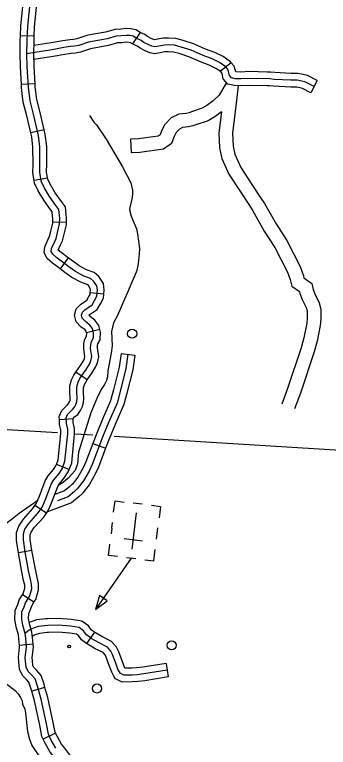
# Model space of a CAD drawing. Extents: x 653372 to 905732, y 627442 to 787275.
# Drawn here: x 897382 to 900796, y 683033 to 691020 of the extents above; entities that cross this region are included whole.
import ezdxf

# ---------------------------------------------------------------- set-up
doc = ezdxf.new("R2010")
doc.units = 0
for name, color, linetype in [('Level 32', 7, 'Continuous'), ('Level 35', 7, 'Continuous'), ('Level 45', 7, 'Continuous'), ('Level 46', 7, 'Continuous'), ('Level 5', 7, 'Continuous'), ('Level 56', 7, 'Continuous'), ('Level 57', 7, 'Continuous')]:
    doc.layers.add(name, color=color, linetype=linetype)

msp = doc.modelspace()

# ---------------------------------------------------------------- linework, layer by layer
at = {"layer": 'Level 32'}
for p, q in [((897594.7, 690784.4), (897445.5, 690790.3)), ((897604.6, 690266.4), (897455.5, 690257.7)), ((897703.5, 689764.1), (897557.9, 689730.5)), ((897740.6, 689236), (897593, 689213.1)), ((897946.3, 688753.4), (897797, 688757.2)), ((897964.4, 688368.8), (897875.5, 688248.8)), ((898352.3, 687970.9), (898203.8, 687987.2)), ((898309.4, 687587.3), (898164.2, 687552.6)), ((898172.8, 687040), (898049.2, 687123.9)), ((898017.6, 686612.2), (897868.5, 686603.7)), ((897975.3, 686063), (897835.9, 686116.8)), ((897726.7, 685586), (897602.6, 685669)), ((897569.8, 685177.6), (897422.2, 685154.8)), ((897592, 684615.4), (897465.4, 684694.6)), ((897582.7, 684156.5), (897433.9, 684143.3)), ((897711.9, 683685.9), (897568.4, 683644.6)), ((897828.1, 683185.7), (897692.6, 683122.8))]:
    msp.add_line(p, q, dxfattribs=at)
for points in [[(897445.5, 690790.3), (897449.8, 690897.8), (897488.8, 691286.8), (897487.3, 691305)], [(898252.1, 687903.6), (898274.8, 687949.2), (898282, 688014.9), (898277.1, 688062.3), (898241.2, 688115), (898208.3, 688144.4), (898133.4, 688170.6), (898044, 688219.5), (897971.6, 688270.6), (897839.1, 688368.8), (897795.7, 688407.4), (897780.7, 688437.2), (897783.2, 688470.1), (897813.7, 688540.5), (897832.7, 688579.2), (897849.6, 688643.4), (897871.2, 688738.4), (897872.8, 688800.8), (897868.4, 688831.1), (897861.4, 688897.2), (897830.6, 688940.9), (897761.3, 689037.9), (897703.6, 689135.7), (897669.9, 689204.4), (897654.9, 689301), (897657.5, 689390.1), (897655.8, 689578.9), (897641.5, 689700.5), (897587.7, 689933.6), (897549.2, 690080.8), (897532, 690227.4), (897518.8, 690454.5), (897515.6, 690591.8), (897518, 690734.2), (897524.3, 690892.6), (897563.7, 691286)], [(897594.7, 690784.4), (897598.8, 690887.4), (897638.7, 691285.3), (897636.2, 691316.9)], [(897455.5, 690257.7), (897444.2, 690451.5), (897440.9, 690591.5), (897443.3, 690736.3), (897445.5, 690790.3)], [(897604.6, 690266.4), (897593.4, 690457.5), (897590.3, 690592), (897592.6, 690732.1), (897594.7, 690784.4)], [(897557.9, 689730.5), (897515.1, 689915.8), (897475.6, 690067), (897457.6, 690220.9), (897455.5, 690257.7)], [(897703.5, 689764.1), (897660.2, 689951.5), (897622.7, 690094.7), (897606.4, 690233.9), (897604.6, 690266.4)], [(897593, 689213.1), (897580.1, 689296.3), (897582.8, 689390.8), (897581.2, 689574.2), (897567.8, 689687.7), (897557.9, 689730.5)], [(897740.6, 689236), (897729.8, 689305.7), (897732.2, 689389.4), (897730.4, 689583.6), (897715.2, 689713.3), (897703.5, 689764.1)], [(897797, 688757.2), (897798, 688796.4), (897794.3, 688821.8), (897789.2, 688870), (897769.7, 688897.6), (897698.6, 688997.1), (897637.8, 689100.3), (897597.9, 689181.7), (897593, 689213.1)], [(897946.3, 688753.4), (897947.6, 688805.3), (897942.5, 688840.4), (897933.6, 688924.4), (897891.5, 688984.1), (897824, 689078.6), (897769.4, 689171.2), (897742, 689227.1), (897740.6, 689236)], [(897875.5, 688248.8), (897791.9, 688310.8), (897735.4, 688361.1), (897704.6, 688422.2), (897709.8, 688488.4), (897745.9, 688571.8), (897762.3, 688605.4), (897777.1, 688661.2), (897796.7, 688747.7), (897797, 688757.2)], [(897964.4, 688368.8), (897886.2, 688426.8), (897857.1, 688452.7), (897881.6, 688509.2), (897903, 688553), (897922.2, 688625.6), (897945.7, 688729.1), (897946.3, 688753.4)], [(898352.3, 687970.9), (898357.1, 688014.7), (898349.5, 688088.7), (898297.8, 688164.6), (898246.9, 688210), (898163.8, 688239.1), (898083.5, 688283), (898015.3, 688331.1), (897964.4, 688368.8)], [(898203.8, 687987.2), (898206.9, 688015.2), (898204.8, 688035.9), (898184.7, 688065.4), (898169.6, 688078.9), (898102.9, 688102.2), (898004.4, 688156.1), (897927.8, 688210.1), (897875.5, 688248.8)], [(898164.2, 687552.6), (898161, 687566.1), (898148.3, 687582.7), (898102.8, 687617.3), (898051.1, 687672.1), (898031.9, 687743.4), (898051.7, 687814.4), (898098, 687861), (898168.3, 687908.7), (898186.4, 687939.3), (898202, 687970.6), (898203.8, 687987.2)], [(897510.6, 684124.2), (897501.8, 684223.8), (897495.4, 684272.6), (897470.7, 684362.9), (897459.1, 684431.4), (897461.3, 684509.2), (897484.7, 684563), (897499.6, 684608.6), (897542, 684676.3), (897567.8, 684760.2), (897565.6, 684809.1), (897552.8, 684867.2), (897533.8, 684960.5), (897496.2, 685164.4), (897476.4, 685293.1), (897476.6, 685361.9), (897494.3, 685411.9), (897535.9, 685474), (897638.7, 685588.7), (897680.3, 685650.9), (897699.6, 685692), (897721, 685743.7), (897783.3, 685907.6), (897807.1, 685949.9), (897865.4, 686017.4), (897897.4, 686068.5), (897929, 686150.6), (897960.1, 686451), (897959.8, 686500.9), (897945.6, 686563.6), (897942, 686626.1), (897958.2, 686662.2), (897982.1, 686688.2), (898013.1, 686714), (898033.5, 686741.9), (898046.8, 686770.1), (898058.4, 686803.6), (898061.3, 686840.9), (898057.6, 686899.8), (898057.7, 686963.7), (898071.6, 687013.2), (898090.5, 687051.7), (898159.3, 687153.1), (898196.5, 687210.8), (898211.8, 687247.7), (898222, 687292), (898208.6, 687381.4), (898209.7, 687422.4), (898217.9, 687457.4), (898238.6, 687496), (898241.1, 687552), (898230, 687598.7), (898201.7, 687636), (898152.9, 687673), (898118.3, 687709.7), (898109.3, 687743), (898118.4, 687775.6), (898145.9, 687803.3), (898224, 687856.3), (898252.1, 687903.6)], [(898309.4, 687587.3), (898298.9, 687631.3), (898255, 687689.3), (898202.9, 687728.8), (898190.4, 687742.1), (898193.8, 687745.6), (898279.7, 687803.8), (898317.7, 687867.9), (898347.5, 687927.9), (898352.3, 687970.9)], [(898172.8, 687040), (898221.5, 687111.8), (898262.9, 687175.9), (898283.2, 687224.9), (898298, 687289.1), (898283.4, 687386), (898284.2, 687412.8), (898288.4, 687430.8), (898312.4, 687475.7), (898316.1, 687559.2), (898309.4, 687587.3)], [(898049.2, 687123.9), (898097, 687194.3), (898130.1, 687245.6), (898140.5, 687270.5), (898146.1, 687294.9), (898133.7, 687376.9), (898135.3, 687432), (898147.4, 687483.9), (898164.7, 687516.3), (898166, 687544.9), (898164.2, 687552.6)], [(897868.5, 686603.7), (897866.4, 686640), (897895, 686703.7), (897930.5, 686742.4), (897958.2, 686765.5), (897969, 686780.2), (897977.5, 686798.3), (897984.7, 686818.9), (897986.4, 686841.4), (897982.9, 686897.5), (897983, 686974), (898001.5, 687039.9), (898025.8, 687089.3), (898049.2, 687123.9)], [(898017.6, 686612.1), (898021.4, 686620.6), (898033.7, 686634), (898068, 686662.5), (898098, 686703.6), (898116, 686741.8), (898132.1, 686788.2), (898136.1, 686840.4), (898132.3, 686902), (898132.3, 686953.4), (898141.6, 686986.4), (898155.2, 687014.1), (898172.8, 687040)], [(897835.9, 686116.8), (897855.8, 686168.1), (897885.4, 686454.6), (897885.2, 686492.3), (897871.4, 686553.2), (897868.5, 686603.7)], [(897975.3, 686063), (898002.3, 686133), (898034.8, 686447.4), (898034.4, 686509.5), (898019.8, 686574.1), (898017.6, 686612.2)], [(897602.6, 685669), (897615.1, 685687.8), (897631.2, 685722.2), (897651.5, 685771.3), (897715.5, 685939.3), (897745.7, 685993), (897805.1, 686061.9), (897830.3, 686102.1), (897835.9, 686116.8)], [(897726.7, 685586), (897745.5, 685614.1), (897767.9, 685661.8), (897790.4, 685716.2), (897851.1, 685875.8), (897868.6, 685906.8), (897925.7, 685972.9), (897964.5, 686035), (897975.3, 686063)], [(897422.2, 685154.8), (897401.7, 685287.4), (897401.9, 685374.8), (897427, 685445.6), (897476.7, 685519.9), (897579.6, 685634.6), (897602.6, 685669)], [(897569.8, 685177.6), (897551.1, 685298.7), (897551.2, 685348.9), (897561.5, 685378.1), (897595, 685428.1), (897697.8, 685542.8), (897726.7, 685586)], [(897592, 684615.4), (897610.5, 684644.9), (897643, 684750.6), (897639.9, 684818.9), (897625.8, 684882.7), (897607.1, 684974.7), (897569.9, 685176.8), (897569.8, 685177.6)], [(897465.4, 684694.6), (897473.5, 684707.6), (897492.6, 684769.7), (897491.3, 684799.3), (897479.7, 684851.7), (897460.5, 684946.3), (897422.6, 685151.9), (897422.2, 685154.8)], [(897433.9, 684143.3), (897427.5, 684215.6), (897422, 684257.9), (897397.7, 684346.8), (897384.2, 684426.1), (897387.1, 684525.7), (897414.8, 684589.6), (897431.5, 684640.5), (897465.4, 684694.6)], [(897582.7, 684156.5), (897576, 684231.9), (897568.8, 684287.4), (897543.7, 684379), (897533.9, 684436.6), (897535.6, 684492.7), (897554.6, 684536.5), (897567.8, 684576.6), (897592, 684615.4)], [(897568.4, 683644.6), (897558.9, 683677.5), (897537.2, 683742.8), (897511.2, 683773.1), (897465.8, 683817.5), (897435.4, 683886.1), (897425.9, 683963.9), (897422.7, 684015.6), (897435.5, 684125.3), (897433.9, 684143.3)], [(897711.9, 683685.9), (897701.6, 683721.8), (897669.6, 683817.8), (897620.3, 683875.3), (897590.8, 683904.2), (897581, 683926.3), (897574.7, 683977.5), (897572.6, 684011.6), (897585.6, 684123.2), (897582.7, 684156.5)], [(897829.7, 683023.4), (897779.7, 683112.5), (897750.4, 683175.6), (897729.3, 683287.9), (897671, 683558.3), (897630.3, 683699.7), (897603.4, 683780.3), (897565.8, 683824.2), (897528.3, 683860.9), (897508.2, 683906.2), (897500.3, 683970.7), (897497.7, 684013.6), (897510.6, 684124.2)], [(897828.1, 683185.7), (897822.1, 683198.6), (897802.5, 683302.7), (897743.4, 683576.5), (897711.9, 683685.9)], [(897692.6, 683122.8), (897678.8, 683152.7), (897656.1, 683273.2), (897598.5, 683540.1), (897568.4, 683644.6)], [(898124.2, 682790.7), (898104.9, 682808.6), (898004, 682921.3), (897929.5, 683022.2), (897891.1, 683066.6), (897846.3, 683146.5), (897828.1, 683185.7)], [(898022.7, 682681.1), (897998.3, 682703.7), (897888.1, 682826.9), (897812.8, 682928.8), (897768.3, 682980.3), (897713.2, 683078.4), (897692.6, 683122.8)]]:
    msp.add_lwpolyline(points, dxfattribs=at)
at = {"layer": 'Level 35'}
for points in [[(898197.4, 689918.5), (898243.7, 689845.8), (898272.1, 689820.3), (898376.4, 689660.7), (898556.5, 689362.1), (898646.4, 689185.8), (898664.7, 689105.8), (898665.8, 689067.9), (898661.9, 689025.1), (898635.8, 688919.1), (898633.2, 688891.2), (898649.6, 688821.2), (898707.6, 688686.5), (898720.4, 688631.4), (898738.9, 688469.6), (898738.6, 688411.8), (898726.4, 688302.5), (898709.9, 688232.1), (898686.6, 688168.9), (898656.3, 688103.8), (898611.5, 687989.4), (898577.4, 687919.1), (898501.1, 687739.4), (898456, 687658.9), (898435.6, 687566.9), (898441.6, 687410.9), (898432.3, 687328.2), (898394.6, 687138), (898391.2, 687072.3), (898381.4, 687032.6), (898359.5, 686986.3), (898330.7, 686944), (898282.9, 686854.4), (898209.4, 686678.6), (898076.9, 686250.3), (898064.9, 686123.7), (898041.3, 686051), (897964.1, 685966.5), (897909, 685920.3), (897855.7, 685887.8)], [(897633.6, 685724.1), (897432.2, 685582), (897358.2, 685524.4), (897285.6, 685470.3)], [(897283.3, 683731.8), (897386.6, 683651.1), (897421.5, 683617.2), (897447.1, 683574.6), (897464.1, 683541.3), (897468.8, 683504.5), (897491.6, 683449.2), (897499.6, 683406.2), (897523.3, 683205.4), (897543.4, 683120.3), (897569.9, 683054), (897645.3, 682939.9)]]:
    msp.add_lwpolyline(points, dxfattribs=at)
at = {"layer": 'Level 45'}
for p, q in [((898747, 690825.2), (898666, 690699.7)), ((899739.8, 690494.7), (899623, 690401.7)), ((900675, 690301.2), (900607.2, 690168.2)), ((898540.7, 687327.6), (898688.7, 687307.3)), ((898232.1, 686345), (898371.9, 686292.5)), ((898250, 684288), (898163.5, 684166.2)), ((899029.1, 683947.9), (899053.1, 683800.5))]:
    msp.add_line(p, q, dxfattribs=at)
for points in [[(898747, 690825.2), (898699.8, 690855.7), (898645.6, 690865.4), (898598.2, 690867.8), (898537.2, 690862.9), (898474.9, 690858.7), (898370.3, 690830.2), (898181.6, 690795.3)], [(900641.1, 690234.7), (900541.1, 690285.7), (900505.8, 690295.6), (900458, 690304.1), (900388.5, 690304.3), (900205.4, 690313.2), (900160.2, 690318.9), (899936, 690323.6), (899843.3, 690319.1), (899782.8, 690320.9), (899742.1, 690329.2), (899721.4, 690354.7), (899710.4, 690399.2), (899702.9, 690421.2), (899679.7, 690450.3), (899611.6, 690498.6), (899530, 690539.2), (899432.2, 690575), (899303, 690631.3), (899195.4, 690666.5), (899123, 690686.4), (899057.2, 690690), (899007.3, 690687.9), (898950, 690677.1), (898908.9, 690669.4), (898873.4, 690675.7), (898834.8, 690692.9), (898787.4, 690717.4), (898760.2, 690737.5), (898712.8, 690758.4), (898671.8, 690784.8), (898637.1, 690791.1), (898599.4, 690793), (898542.7, 690788.5), (898487.4, 690784.7), (898386.9, 690757.3), (898187, 690720.3), (898079.1, 690684.2), (898034.3, 690674.8), (897989.7, 690670.8), (897916.4, 690660.4), (897790.1, 690637.6), (897669.5, 690619.4), (897515.6, 690591.8)], [(898181.6, 690795.3), (898168.2, 690792.8), (898059.5, 690756.4), (898023.2, 690748.8), (897981.1, 690745), (897904.5, 690734.1), (897777.9, 690711.3), (897591.8, 690683.2)], [(899228, 690734.4), (899216.9, 690738), (899135.1, 690760.5), (899057.7, 690764.8), (898998.8, 690762.3), (898936.2, 690750.5), (898908.6, 690745.3), (898895.5, 690747.6), (898867.1, 690760.2), (898827, 690781), (898797.9, 690802.5), (898748.3, 690824.3), (898747, 690825.2)], [(898666, 690699.7), (898643.9, 690714), (898628.6, 690716.7), (898600.5, 690718.1), (898548.2, 690714), (898499.9, 690710.7), (898403.5, 690684.5), (898208.8, 690648.4)], [(899181.6, 690592.4), (899173.9, 690594.9), (899110.9, 690612.2), (899056.7, 690615.3), (899015.9, 690613.5), (898963.9, 690603.7), (898909.2, 690593.4), (898851.4, 690603.8), (898802.4, 690625.5), (898747.8, 690653.8), (898722.5, 690672.5), (898677.2, 690692.5), (898666, 690699.7)], [(899739.8, 690494.7), (899731.5, 690505.1), (899650.1, 690562.9), (899559.6, 690607.9), (899460, 690644.4), (899329.6, 690701.2), (899228, 690734.4)], [(898208.8, 690648.4), (898205.7, 690647.8), (898098.7, 690612), (898045.4, 690600.8), (897998.3, 690596.6), (897928.3, 690586.7), (897802.3, 690563.9), (897591.7, 690532.1)], [(899627.9, 690395.5), (899573.2, 690434.3), (899500.5, 690470.5), (899404.5, 690505.7), (899276.4, 690561.4), (899181.6, 690592.4)], [(900131.9, 690394.2), (899935, 690398.3), (899842.5, 690393.9), (899791.4, 690395.3), (899788.1, 690396), (899782.1, 690420.2), (899769.4, 690457.6), (899739.8, 690494.7)], [(900128.8, 690244.9), (899937, 690248.9), (899844, 690244.4), (899774.2, 690246.4), (899700.9, 690261.4), (899653, 690320.6), (899638.7, 690378.1), (899636.4, 690384.9), (899623, 690401.7)], [(900675, 690301.2), (900568.4, 690355.6), (900522.5, 690368.5), (900464.7, 690378.8), (900390.4, 690379), (900211.9, 690387.6), (900165.7, 690393.5), (900131.9, 690394.2)], [(900607.2, 690168.2), (900513.8, 690215.8), (900489.1, 690222.7), (900451.3, 690229.5), (900386.6, 690229.7), (900198.9, 690238.7), (900154.7, 690244.3), (900128.8, 690244.9)], [(898614.7, 687317.4), (898593.3, 687161.7), (898530.4, 686912.2), (898496.8, 686785.9), (898407.2, 686582.4), (898337.6, 686413.4), (898226.2, 686116.7), (898193.2, 686043.9), (898130.8, 685936.8), (898063.9, 685851.1), (898033.6, 685822.1), (897963, 685763.8), (897847.8, 685720.7)], [(898540.7, 687327.6), (898519.9, 687176), (898458.1, 686930.9), (898429.6, 686823.9)], [(898688.7, 687307.3), (898666.7, 687147.5), (898602.7, 686893.5), (898574, 686785.5)], [(898429.6, 686823.9), (898426.1, 686810.7), (898338.5, 686611.6), (898268.1, 686440.8), (898232.1, 686345)], [(898574, 686785.5), (898567.5, 686761.1), (898475.9, 686553.1), (898407.1, 686386.1), (898371.9, 686292.5)], [(898232.1, 686345), (898157.1, 686145.2), (898126.8, 686078.1), (898068.9, 685978.7), (898006.7, 685899.2)], [(898371.9, 686292.5), (898295.2, 686088.2), (898259.7, 686009.6), (898192.8, 685894.8), (898124.4, 685807.2)], [(898008.4, 685901.3), (897984, 685877.9), (897925.1, 685829.3), (897818.3, 685789.4)], [(898124.4, 685807.2), (898119.5, 685800.9), (898083.3, 685766.3), (898000.9, 685698.2), (897739.1, 685600.4)], [(897720.3, 684432), (897621.1, 684422.2), (897541.1, 684394.8)], [(898250, 684288), (898217.6, 684311), (898186, 684356.4), (898113.6, 684408.8), (897998.7, 684426.9), (897857, 684438.7), (897739.2, 684433.8), (897720.3, 684432)], [(899041.1, 683874.2), (898787.2, 683833), (898716.3, 683823.5), (898660.3, 683820.9), (898568.8, 683819.6), (898532.2, 683837.9), (898506.5, 683883.7), (898481.2, 683950.7), (898446.9, 684045.1), (898428.3, 684082.6), (898390.9, 684126.5), (898293.6, 684174.1), (898220.9, 684217.1), (898163.7, 684257.7), (898131.9, 684303.4), (898084.3, 684337.8), (897989.8, 684352.7), (897855.4, 684363.9), (897744.4, 684359.3), (897637.1, 684348.8), (897558.5, 684321.8), (897525.3, 684297.5), (897495.4, 684272.6)], [(897734.9, 684283.3), (897653, 684275.3), (897593.5, 684254.9), (897575.2, 684241.4)], [(898163.5, 684166.2), (898109.8, 684204.3), (898077.9, 684250.3), (898055, 684266.9), (897980.9, 684278.5), (897853.9, 684289.1), (897749.6, 684284.8), (897734.9, 684283.3)], [(898582.2, 683894.5), (898551.2, 683976.6), (898515.7, 684074.5), (898491.2, 684124.1), (898437.6, 684186.8), (898329.1, 684239.9), (898261.6, 684279.8), (898250, 684288)], [(898463, 683808.8), (898438.6, 683852.1), (898411.1, 683924.7), (898378.1, 684015.7), (898365.5, 684041.2), (898344.1, 684066.3), (898258.1, 684108.3), (898180.2, 684154.4), (898163.5, 684166.2)], [(899029.1, 683947.9), (898776.3, 683906.9), (898709.6, 683898), (898658.1, 683895.6), (898582.2, 683894.5)], [(899053.1, 683800.5), (898798.2, 683759.1), (898723, 683749.1), (898662.6, 683746.3), (898551.7, 683744.7), (898478.4, 683781.3), (898463, 683808.8)]]:
    msp.add_lwpolyline(points, dxfattribs=at)
at = {"layer": 'Level 46'}
for points in [[(899686.1, 690279.7), (899607.2, 690143), (899541.3, 690080.8), (899474.8, 690030.6), (899423.4, 689999.4), (899305.2, 689959.3), (899279.6, 689950.5), (899249.1, 689943.1), (899167.4, 689936.1), (899086.1, 689893.4), (899014.9, 689821.9), (898981.7, 689751.5), (898965.9, 689710.5), (898945, 689696.1), (898729.2, 689666.1), (898642.1, 689662.6), (898651.4, 689513)], [(899815.8, 690243), (899796, 690082.4), (899754.3, 689726.3), (899760, 689585.3), (899779, 689498.7), (899843.8, 689352.2), (899963, 689168.8), (900055.3, 689030.6), (900101.1, 688959.3), (900226.5, 688738.4), (900343.2, 688556.5), (900488.6, 688274.2), (900525, 688174.1), (900530.5, 688149.8), (900617.1, 688089.8), (900629.4, 688022.7), (900648.2, 687975.1), (900696.3, 687878.1), (900713.2, 687811), (900715.3, 687700.2), (900708.3, 687632.7), (900674.7, 687461), (900642, 687342.4), (900492.1, 686895.3), (900429.3, 686723.3)], [(899631.5, 689961.7), (899558.8, 689906.9), (899487, 689863.2), (899353.4, 689817.9), (899321.5, 689807), (899273.2, 689795.3), (899210.2, 689789.9), (899175.8, 689771.8), (899138.9, 689734.8), (899119.1, 689692.7), (899088.7, 689613.8), (899000.6, 689553), (898742.5, 689517.2), (898653.1, 689513.5), (898650.5, 689512.7)], [(899631.5, 689961.7), (899604.6, 689732), (899611.3, 689566.1), (899636.4, 689452), (899712, 689280.9), (899838.3, 689086.6), (899930.4, 688948.8), (899973.2, 688882.1), (900098.6, 688661.1), (900213.6, 688481.8), (900351.5, 688214.3), (900381.4, 688131.9), (900397.8, 688060.1), (900481.3, 688002.2), (900485.1, 687981.3), (900511.6, 687914.4), (900555.3, 687826.1), (900564.2, 687791.1), (900565.8, 687706.6), (900560.4, 687654.8), (900529.2, 687495.2), (900499.1, 687385.9), (900351.1, 686944.7), (900289, 686774.6)]]:
    msp.add_lwpolyline(points, dxfattribs=at)
at = {"layer": 'Level 5'}
for points in [[(897848.6, 686460.1), (897174, 686502.1)], [(898231.7, 686436.2), (898043.4, 686448)], [(901693.4, 686220.8), (898466.1, 686421.6)]]:
    msp.add_lwpolyline(points, dxfattribs=at)
at = {"layer": 'Level 56'}
for centre in [(898660.7, 687541.2), (899091.7, 684145.8), (898277.3, 683674.8)]:
    msp.add_circle(centre, 49.8, dxfattribs=at)
at = {"layer": 'Level 57'}
for p, q in [((898770.1, 685683), (898671.2, 685694.8)), ((898662.4, 685194.5), (898709.4, 685589.9)), ((898438.7, 685421.6), (898431.5, 685360.7)), ((898438.7, 685421.6), (898446.2, 685484.3)), ((898925.8, 685301.9), (898940.5, 685425.5)), ((898685.9, 685392.2), (898685.9, 685392.2)), ((898685.9, 685392.2), (898685.9, 685392.2)), ((898773, 685281.6), (898574.4, 685305.2)), ((898600.7, 685101.5), (898699.5, 685089.8))]:
    msp.add_line(p, q, dxfattribs=at)
for points in [[(898459.3, 685594.6), (898474, 685718.2), (898572.9, 685706.5)], [(898869.5, 685671.2), (898968.4, 685659.4), (898953.7, 685535.8)], [(898502.3, 685113.2), (898403.4, 685125), (898418.1, 685248.6)], [(898798.9, 685078), (898897.8, 685066.2), (898912.5, 685189.8)], [(898650.1, 685095.7), (898260.7, 684533.7)]]:
    msp.add_lwpolyline(points, dxfattribs=at)
msp.add_lwpolyline([(898389.2, 684630), (898305.7, 684687.8), (898260.7, 684533.7)], close=True, dxfattribs=at)
msp.add_circle((897976.4, 684133), 14.9, dxfattribs=at)

doc.saveas('drawing.dxf')
